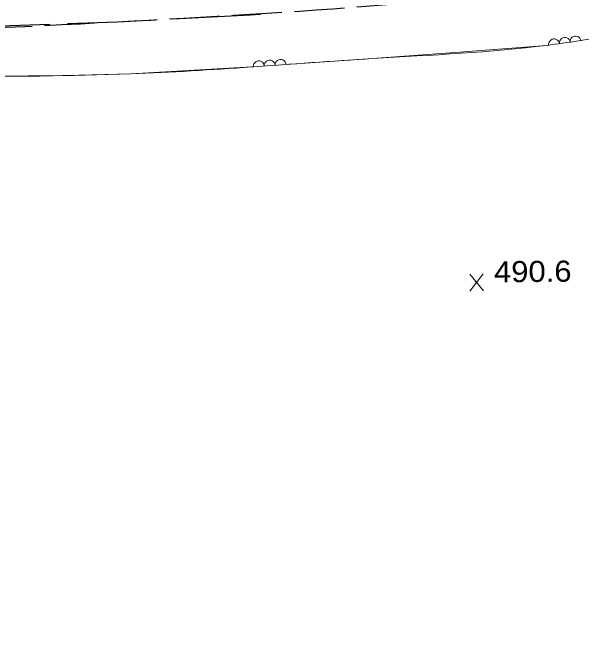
# Model space of a CAD drawing. Extents: x 2362213 to 2366494, y 6968794 to 6978110.
# Drawn here: x 2364029.6 to 2364159, y 6970672.5 to 6970819.7 of the extents above; entities that cross this region are included whole.
import ezdxf

# ---------------------------------------------------------------- set-up
doc = ezdxf.new("R2010")
doc.units = 0
doc.header["$LTSCALE"] = 1.9
doc.linetypes.add('LONG_DASHED', pattern=[7.5, 6, -1.5])
for name, color, linetype, lineweight in [('3', 7, 'Continuous', 25), ('30', 7, 'Continuous', 13), ('31', 7, 'Continuous', 25)]:
    doc.layers.add(name, color=color, linetype=linetype, lineweight=lineweight)

msp = doc.modelspace()

# ---------------------------------------------------------------- linework, layer by layer
at = {"layer": '3'}
for points in [[(2364042, 6970817.282), (2364053.416, 6970817.661), (2364061.983, 6970818.112)], [(2364065.981, 6970818.32), (2364083.573, 6970819.239), (2364085.952, 6970819.422)], [(2364018.017, 6970816.465), (2364019.606, 6970816.52), (2364038.001, 6970817.144)]]:
    msp.add_lwpolyline(points, dxfattribs=at)
at = {"layer": '3', "linetype": 'LONG_DASHED'}
for points in [[(2364240.582, 6971078.446), (2364239.382, 6970991.301), (2364238.435, 6970878.656), (2364237.433, 6970761.242), (2364233.488, 6970653.549), (2364229.125, 6970572.953), (2364209.236, 6970527.641), (2364176.333, 6970500.477), (2364145.975, 6970487.538), (2364110.289, 6970478.497), (2364081.533, 6970472.673), (2364064.691, 6970471.832), (2364018.473, 6970473.462), (2363967.135, 6970475.104), (2363902.681, 6970472.05), (2363819.765, 6970470.11)], [(2364216.424, 6970825.034), (2364219.668, 6970821.475), (2364220.946, 6970805.967), (2364220.306, 6970752.397), (2364218.538, 6970690.208), (2364215.368, 6970619.874), (2364211.905, 6970580.27), (2364205.339, 6970556.647), (2364179.947, 6970523.232), (2364155.477, 6970510.43), (2364121.445, 6970502.134), (2364080.89, 6970498.288), (2364030.265, 6970494.266), (2363984.923, 6970493.124), (2363941.471, 6970493.16), (2363917.124, 6970497.978), (2363893.066, 6970509.19), (2363881.523, 6970533.752), (2363877.602, 6970563.135), (2363876.802, 6970611.46), (2363875.389, 6970657.918), (2363876.859, 6970707.315), (2363881.356, 6970749.709), (2363898.568, 6970782.086), (2363918.61, 6970805.028), (2363945.767, 6970814.017), (2363985.795, 6970815.378), (2364053.416, 6970817.661), (2364113.683, 6970821.526), (2364172.125, 6970826.813), (2364189.808, 6970828.671), (2364201.477, 6970830.982), (2364211.625, 6970830.209), (2364216.003, 6970825.18)]]:
    msp.add_spline(points, degree=3, dxfattribs=at)
at = {"layer": '30'}
for points in [[(2364091.781, 6970807.927), (2364111.49, 6970809.274), (2364131.307, 6970810.733), (2364151.113, 6970812.292), (2364151.612, 6970812.357)], [(2364024.413, 6970805.255), (2364035.684, 6970805.262), (2364056.42, 6970805.79), (2364083.966, 6970807.402), (2364084.356, 6970807.426)]]:
    msp.add_lwpolyline(points, dxfattribs=at)
for centre, start, end in [((2364152.826, 6970812.516), 6.5382, 187.46226), ((2364155.285, 6970812.838), 7.46225, 188.39382), ((2364157.744, 6970813.16), 7.46225, 188.31101), ((2364085.576, 6970807.509), 2.97298, 183.89705), ((2364088.05, 6970807.678), 3.89703, 184.8286), ((2364090.524, 6970807.846), 3.89703, 184.74579)]:
    msp.add_arc(centre, 1.24, start, end, dxfattribs=at)
msp.add_spline([(2364195.578, 6970549.392), (2364183.078, 6970547.283), (2364163.141, 6970542.683), (2364145.687, 6970531.416), (2364132.298, 6970524.949), (2364102.309, 6970521.533), (2364062.53, 6970516.054), (2364036.727, 6970514.129), (2364025.322, 6970513.45), (2364002.541, 6970511.343), (2363969.127, 6970508.534), (2363944.445, 6970507.549), (2363917.344, 6970506.391), (2363900.311, 6970513.05), (2363889.007, 6970522.702), (2363884.606, 6970551.331), (2363881.661, 6970592.735), (2363878.195, 6970638.564), (2363876.841, 6970677.713), (2363881.126, 6970708.836), (2363891.206, 6970749.713), (2363907.447, 6970784.35), (2363927.165, 6970803.619), (2363964.86, 6970806.278), (2364014.934, 6970805.245), (2364056.42, 6970805.79), (2364111.49, 6970809.274), (2364151.113, 6970812.292), (2364166.153, 6970814.445), (2364188, 6970812.783), (2364190.74, 6970786.468), (2364191.794, 6970750.365), (2364193.934, 6970695.834), (2364195.921, 6970640.43), (2364197.123, 6970589.869), (2364196.231, 6970550.169)], degree=3, dxfattribs=at)
at = {"layer": '31', "lineweight": 13}
for p, q in [((2364136.725, 6970756.322), (2364133.608, 6970760.173)), ((2364133.645, 6970756.293), (2364136.688, 6970760.202))]:
    msp.add_line(p, q, dxfattribs=at)
at = {"layer": '31'}
msp.add_spline([(2364247.736, 6970765.1), (2364247.888, 6970753.401), (2364247.628, 6970741.878), (2364247.289, 6970732.244), (2364246.988, 6970716.59), (2364246.897, 6970698.909), (2364247.606, 6970681.124), (2364247.687, 6970665.315), (2364244.767, 6970651.556), (2364241.378, 6970643.104), (2364242.114, 6970639.32), (2364245.852, 6970637.485), (2364247.099, 6970628.288), (2364248.462, 6970617.509), (2364249.824, 6970601.522), (2364250.465, 6970588.887), (2364250.468, 6970576.987), (2364251.949, 6970566.42), (2364252.854, 6970557.399), (2364253.409, 6970545.333), (2364253.337, 6970537.223), (2364252.906, 6970526.757), (2364247.008, 6970522.301), (2364239.113, 6970519.676), (2364235.267, 6970514.04), (2364232.531, 6970508.382), (2364228.402, 6970502.923), (2364219.552, 6970497.618), (2364211.308, 6970494.88), (2364202.839, 6970493.679), (2364194.144, 6970492.027), (2364183.423, 6970488.915), (2364173.912, 6970483.743), (2364167.687, 6970479.054), (2364156.429, 6970475.576), (2364150.687, 6970473.691), (2364145.239, 6970469.25)], degree=3, dxfattribs=at)

# ---------------------------------------------------------------- texts
at = {"layer": '31', "width": 1.1}
msp.add_text('490.6', height=4.8, rotation=0.546, dxfattribs=at).set_placement((2364139.165, 6970758.286))

doc.saveas('drawing.dxf')
